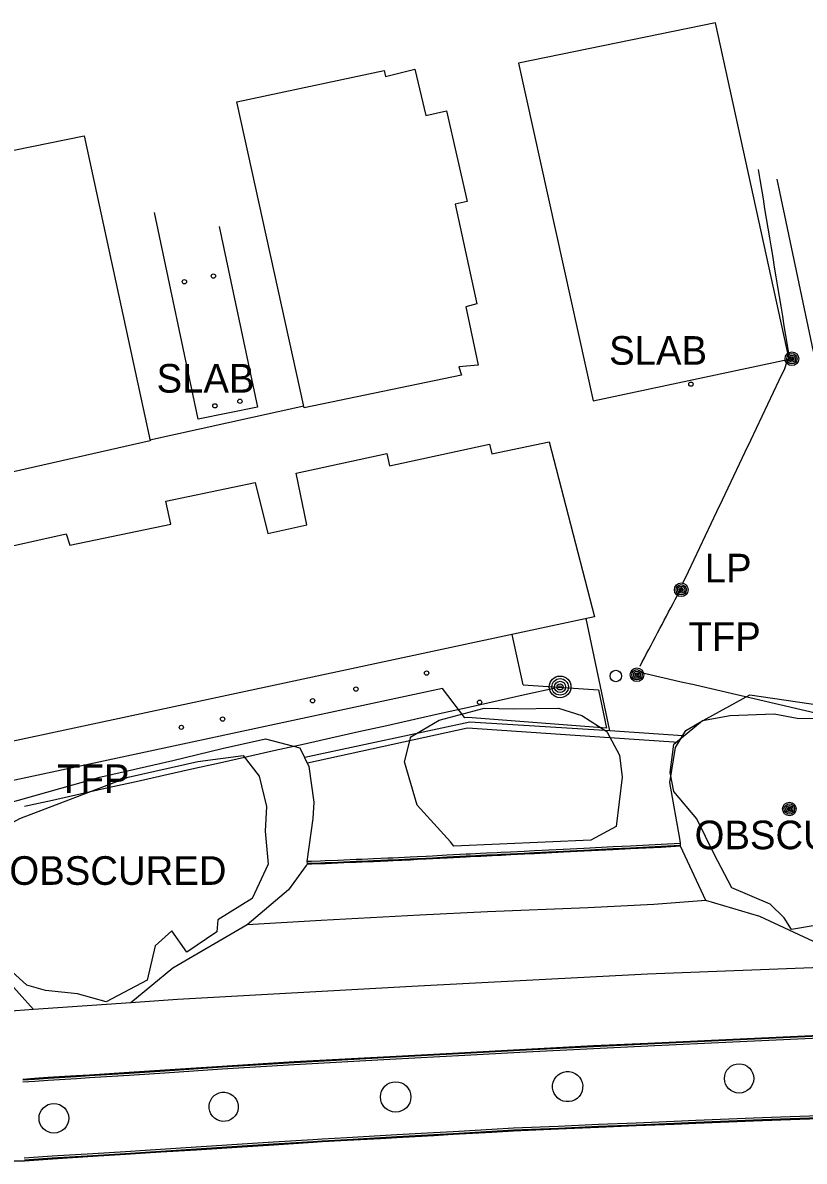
# Model space of a CAD drawing. Extents: x 368532 to 392481, y 10654822 to 10676899.
# Drawn here: x 388178.7 to 388315.1, y 10655687.4 to 10655886.2 of the extents above; entities that cross this region are included whole.
import ezdxf

# ---------------------------------------------------------------- set-up
doc = ezdxf.new("R2010")
doc.units = 0
for name, color, linetype in [('p_Catenary', 7, 'Continuous'), ('p_dtm obscured area', 7, 'Continuous'), ('p_dtm slab', 7, 'Continuous'), ('p_road - paved curb', 7, 'Continuous'), ('p_road paint stripe', 7, 'Continuous'), ('p_structure building', 7, 'Continuous'), ('p_structure fence', 7, 'Continuous'), ('p_structure unidentified', 7, 'Continuous'), ('p_structure wall', 7, 'Continuous'), ('p_utility general pole', 7, 'Continuous'), ('p_utility guy anchor', 7, 'Continuous'), ('p_veg woods', 7, 'Continuous')]:
    doc.layers.add(name, color=color, linetype=linetype)

msp = doc.modelspace()

# ---------------------------------------------------------------- linework, layer by layer
at = {"layer": 'p_Catenary'}
for points in [[(388312.49, 10655828.2), (388312.21, 10655829.91), (388311.93, 10655831.61), (388311.65, 10655833.32), (388311.37, 10655835.02), (388311.09, 10655836.73), (388310.81, 10655838.43), (388310.53, 10655840.13), (388310.25, 10655841.84), (388309.97, 10655843.54), (388309.69, 10655845.25), (388309.41, 10655846.95), (388309.12, 10655848.66), (388308.84, 10655850.36), (388308.56, 10655852.07), (388308.28, 10655853.77), (388308, 10655855.48), (388307.72, 10655857.18), (388307.44, 10655858.88), (388307.16, 10655860.59)], [(388293.92, 10655788.33), (388294.91, 10655790.42), (388295.9, 10655792.51), (388296.89, 10655794.59), (388297.88, 10655796.68), (388298.87, 10655798.76), (388299.86, 10655800.85), (388300.85, 10655802.93), (388301.84, 10655805.02), (388302.83, 10655807.11), (388303.82, 10655809.19), (388304.81, 10655811.28), (388305.79, 10655813.36), (388306.78, 10655815.45), (388307.77, 10655817.54), (388308.76, 10655819.62), (388309.75, 10655821.71), (388310.74, 10655823.79), (388311.73, 10655825.88), (388312.11, 10655826.98), (388312.67, 10655827.87)], [(388286.47, 10655773.88), (388286.85, 10655774.61), (388287.23, 10655775.33), (388287.62, 10655776.06), (388288, 10655776.79), (388288.39, 10655777.52), (388288.77, 10655778.24), (388289.15, 10655778.97), (388289.54, 10655779.7), (388289.92, 10655780.42), (388290.31, 10655781.15), (388290.69, 10655781.88), (388291.07, 10655782.6), (388291.46, 10655783.33), (388291.84, 10655784.06), (388292.23, 10655784.78), (388292.61, 10655785.51), (388292.99, 10655786.24), (388293.84, 10655787.85)], [(388286.94, 10655772.71), (388289.18, 10655772.19), (388291.43, 10655771.67), (388293.67, 10655771.15), (388295.91, 10655770.63), (388298.16, 10655770.11), (388300.4, 10655769.59), (388302.64, 10655769.07), (388304.89, 10655768.56), (388307.13, 10655768.04), (388309.38, 10655767.52), (388311.62, 10655767), (388313.86, 10655766.48), (388316.11, 10655765.96), (388318.35, 10655765.44), (388320.59, 10655764.92), (388322.84, 10655764.41), (388325.08, 10655763.89), (388327.33, 10655763.37), (388329.57, 10655762.85)], [(388179.05, 10655749.39), (388183.91, 10655750.47), (388188.77, 10655751.56), (388193.63, 10655752.65), (388198.5, 10655753.73), (388203.36, 10655754.82), (388208.22, 10655755.91), (388213.08, 10655756.99), (388217.94, 10655758.08), (388222.81, 10655759.17), (388227.67, 10655760.25), (388232.53, 10655761.34), (388237.39, 10655762.42), (388242.25, 10655763.51), (388247.12, 10655764.6), (388251.98, 10655765.68), (388256.84, 10655766.77), (388261.7, 10655767.86), (388266.57, 10655768.94), (388271.43, 10655770.03)]]:
    msp.add_lwpolyline(points, dxfattribs=at)
at = {"layer": 'p_dtm obscured area'}
for points in [[(388317.63, 10655725.37), (388307.41, 10655730.13), (388297.98, 10655732.93), (388293.56, 10655742.39), (388293.55, 10655742.54), (388293.53, 10655742.89), (388293.5, 10655743.42), (388291.65, 10655753.54), (388292.67, 10655759.63), (388294.48, 10655762.62), (388296.84, 10655763.99), (388305.66, 10655768.87), (388324.26, 10655766.1)], [(388175.73, 10655749.79), (388192.42, 10655754.5), (388204.93, 10655757.38), (388213.55, 10655759.47), (388221.12, 10655761.19), (388227.12, 10655759.62), (388228.69, 10655756.35), (388229.54, 10655750.11), (388229.35, 10655747.27), (388228.33, 10655739.71), (388228.35, 10655739.36), (388228.36, 10655739.21), (388228.21, 10655739.01), (388225.1, 10655734.8), (388217.88, 10655728.66), (388204.9, 10655721.08), (388197.61, 10655715.05), (388180.6, 10655713.9), (388175.58, 10655719.45)]]:
    msp.add_lwpolyline(points, dxfattribs=at)
at = {"layer": 'p_dtm slab'}
for p, q in [((388299.63, 10655886.25), (388265.28, 10655879.19)), ((388312.48, 10655827.5), (388299.63, 10655886.25)), ((388265.28, 10655879.19), (388278.32, 10655820.23)), ((388209.34, 10655817.02), (388201.73, 10655853.08)), ((388213.03, 10655850.66), (388219.71, 10655819.12)), ((388278.32, 10655820.23), (388312.48, 10655827.5)), ((388219.71, 10655819.12), (388209.34, 10655817.02)), ((388266.09, 10655770.62), (388264.14, 10655779.41)), ((388266.09, 10655770.62), (388279.24, 10655769.75)), ((388251.99, 10655769.95), (388176.55, 10655753.79)), ((388255.9, 10655764.85), (388251.99, 10655769.95)), ((388279.24, 10655769.75), (388280.63, 10655763.03)), ((388256.41, 10655764.92), (388255.9, 10655764.85)), ((388280.63, 10655763.03), (388256.41, 10655764.92))]:
    msp.add_line(p, q, dxfattribs=at)
at = {"layer": 'p_road - paved curb'}
for p, q in [((388290.16, 10655742.71), (388284.79, 10655742.44)), ((388293.53, 10655742.89), (388290.16, 10655742.71)), ((388249.12, 10655740.63), (388247.59, 10655740.56)), ((388250.27, 10655740.69), (388249.12, 10655740.63)), ((388252.78, 10655740.82), (388250.27, 10655740.69)), ((388253.91, 10655740.88), (388252.78, 10655740.82)), ((388256.12, 10655740.99), (388253.91, 10655740.88)), ((388256.14, 10655740.64), (388253.93, 10655740.53)), ((388256.87, 10655741.03), (388256.12, 10655740.99)), ((388256.88, 10655740.68), (388256.14, 10655740.64)), ((388258.64, 10655741.11), (388256.87, 10655741.03)), ((388258.66, 10655740.76), (388256.88, 10655740.68)), ((388258.67, 10655740.61), (388256.89, 10655740.53)), ((388259.7, 10655741.17), (388258.64, 10655741.11)), ((388259.72, 10655740.82), (388258.66, 10655740.76)), ((388259.73, 10655740.67), (388258.67, 10655740.61)), ((388261.55, 10655741.26), (388259.7, 10655741.17)), ((388261.57, 10655740.91), (388259.72, 10655740.82)), ((388261.58, 10655740.76), (388259.73, 10655740.67)), ((388262.2, 10655741.3), (388261.55, 10655741.26)), ((388262.22, 10655740.95), (388261.57, 10655740.91)), ((388262.23, 10655740.8), (388261.58, 10655740.76)), ((388263.88, 10655741.38), (388262.2, 10655741.3)), ((388263.89, 10655741.03), (388262.22, 10655740.95)), ((388263.9, 10655740.88), (388262.23, 10655740.8)), ((388266.25, 10655741.5), (388263.88, 10655741.38)), ((388266.27, 10655741.15), (388263.89, 10655741.03)), ((388266.28, 10655741), (388263.9, 10655740.88)), ((388268.04, 10655741.59), (388266.25, 10655741.5)), ((388268.06, 10655741.24), (388266.27, 10655741.15)), ((388268.07, 10655741.09), (388266.28, 10655741)), ((388273.06, 10655741.85), (388268.04, 10655741.59)), ((388273.08, 10655741.5), (388268.06, 10655741.24)), ((388273.09, 10655741.35), (388268.07, 10655741.09)), ((388276.67, 10655742.03), (388273.06, 10655741.85)), ((388276.69, 10655741.68), (388273.08, 10655741.5)), ((388276.7, 10655741.53), (388273.09, 10655741.35)), ((388281.76, 10655742.29), (388276.67, 10655742.03)), ((388281.78, 10655741.94), (388276.69, 10655741.68)), ((388281.79, 10655741.79), (388276.7, 10655741.53)), ((388284.79, 10655742.44), (388281.76, 10655742.29)), ((388284.8, 10655742.09), (388281.78, 10655741.94)), ((388284.81, 10655741.94), (388281.79, 10655741.79)), ((388290.18, 10655742.36), (388284.8, 10655742.09)), ((388290.19, 10655742.21), (388284.81, 10655741.94)), ((388293.55, 10655742.54), (388290.18, 10655742.36)), ((388293.56, 10655742.39), (388290.19, 10655742.21)), ((388229.11, 10655739.75), (388228.33, 10655739.71)), ((388229.12, 10655739.4), (388228.35, 10655739.36)), ((388229.13, 10655739.25), (388228.36, 10655739.21)), ((388230.72, 10655739.81), (388229.11, 10655739.75)), ((388230.73, 10655739.46), (388229.12, 10655739.4)), ((388230.74, 10655739.31), (388229.13, 10655739.25)), ((388231.53, 10655739.85), (388230.72, 10655739.81)), ((388231.54, 10655739.5), (388230.73, 10655739.46)), ((388231.55, 10655739.35), (388230.74, 10655739.31)), ((388233.73, 10655739.94), (388231.53, 10655739.85)), ((388233.74, 10655739.59), (388231.54, 10655739.5)), ((388233.75, 10655739.44), (388231.55, 10655739.35)), ((388234.77, 10655739.98), (388233.73, 10655739.94)), ((388234.78, 10655739.63), (388233.74, 10655739.59)), ((388234.79, 10655739.48), (388233.75, 10655739.44)), ((388236.93, 10655740.07), (388234.77, 10655739.98)), ((388236.94, 10655739.72), (388234.78, 10655739.63)), ((388236.95, 10655739.57), (388234.79, 10655739.48)), ((388237.94, 10655740.11), (388236.93, 10655740.07)), ((388237.95, 10655739.76), (388236.94, 10655739.72)), ((388237.96, 10655739.61), (388236.95, 10655739.57)), ((388238.95, 10655740.15), (388237.94, 10655740.11)), ((388238.96, 10655739.8), (388237.95, 10655739.76)), ((388238.97, 10655739.65), (388237.96, 10655739.61)), ((388239.95, 10655740.19), (388238.95, 10655740.15)), ((388239.96, 10655739.84), (388238.96, 10655739.8)), ((388239.97, 10655739.69), (388238.97, 10655739.65)), ((388242.46, 10655740.3), (388239.95, 10655740.19)), ((388242.47, 10655739.95), (388239.96, 10655739.84)), ((388242.48, 10655739.8), (388239.97, 10655739.69)), ((388243.35, 10655740.34), (388242.46, 10655740.3)), ((388243.36, 10655739.99), (388242.47, 10655739.95)), ((388243.37, 10655739.84), (388242.48, 10655739.8)), ((388246.37, 10655740.49), (388243.35, 10655740.34)), ((388246.39, 10655740.14), (388243.36, 10655739.99)), ((388246.4, 10655739.99), (388243.37, 10655739.84)), ((388247.59, 10655740.56), (388246.37, 10655740.49)), ((388247.61, 10655740.21), (388246.39, 10655740.14)), ((388247.62, 10655740.06), (388246.4, 10655739.99)), ((388249.13, 10655740.28), (388247.61, 10655740.21)), ((388249.14, 10655740.13), (388247.62, 10655740.06)), ((388250.29, 10655740.34), (388249.13, 10655740.28)), ((388250.3, 10655740.19), (388249.14, 10655740.13)), ((388252.8, 10655740.47), (388250.29, 10655740.34)), ((388252.81, 10655740.32), (388250.3, 10655740.19)), ((388253.93, 10655740.53), (388252.8, 10655740.47)), ((388253.94, 10655740.38), (388252.81, 10655740.32)), ((388256.15, 10655740.49), (388253.94, 10655740.38)), ((388256.89, 10655740.53), (388256.15, 10655740.49)), ((388302.67, 10655708.71), (388317.75, 10655709.41)), ((388302.68, 10655708.56), (388317.76, 10655709.26)), ((388302.69, 10655708.21), (388317.77, 10655708.91)), ((388255.89, 10655706.4), (388265.45, 10655706.92)), ((388265.45, 10655706.92), (388278.35, 10655707.59)), ((388265.46, 10655706.77), (388278.36, 10655707.44)), ((388265.48, 10655706.42), (388278.37, 10655707.09)), ((388278.35, 10655707.59), (388287.82, 10655708.02)), ((388278.36, 10655707.44), (388287.83, 10655707.87)), ((388278.37, 10655707.09), (388287.84, 10655707.52)), ((388287.82, 10655708.02), (388302.67, 10655708.71)), ((388287.83, 10655707.87), (388302.68, 10655708.56)), ((388287.84, 10655707.52), (388302.69, 10655708.21)), ((388213.53, 10655704), (388226.09, 10655704.8)), ((388226.09, 10655704.8), (388242.79, 10655705.7)), ((388226.1, 10655704.65), (388242.8, 10655705.55)), ((388226.12, 10655704.3), (388242.82, 10655705.2)), ((388242.79, 10655705.7), (388255.89, 10655706.4)), ((388242.8, 10655705.55), (388255.9, 10655706.25)), ((388242.82, 10655705.2), (388255.92, 10655705.9)), ((388255.9, 10655706.25), (388265.46, 10655706.77)), ((388255.92, 10655705.9), (388265.48, 10655706.42)), ((388190.37, 10655702.5), (388197.28, 10655702.94)), ((388197.28, 10655702.94), (388203.5, 10655703.34)), ((388197.29, 10655702.79), (388203.51, 10655703.19)), ((388197.31, 10655702.44), (388203.53, 10655702.84)), ((388203.5, 10655703.34), (388213.53, 10655704)), ((388203.51, 10655703.19), (388213.54, 10655703.85)), ((388203.53, 10655702.84), (388213.56, 10655703.5)), ((388213.54, 10655703.85), (388226.1, 10655704.65)), ((388213.56, 10655703.5), (388226.12, 10655704.3)), ((388178.73, 10655701.74), (388180.78, 10655701.88)), ((388178.74, 10655701.59), (388180.79, 10655701.73)), ((388178.76, 10655701.24), (388180.81, 10655701.38)), ((388180.78, 10655701.88), (388183.13, 10655702.04)), ((388180.79, 10655701.73), (388183.14, 10655701.89)), ((388180.81, 10655701.38), (388183.16, 10655701.54)), ((388183.13, 10655702.04), (388188.07, 10655702.35)), ((388183.14, 10655701.89), (388188.08, 10655702.2)), ((388183.16, 10655701.54), (388188.1, 10655701.85)), ((388188.07, 10655702.35), (388190.37, 10655702.5)), ((388188.08, 10655702.2), (388190.38, 10655702.35)), ((388188.1, 10655701.85), (388190.4, 10655702)), ((388190.38, 10655702.35), (388197.29, 10655702.79)), ((388190.4, 10655702), (388197.31, 10655702.44)), ((388306.26, 10655694.9), (388296.19, 10655694.48)), ((388311.01, 10655695.08), (388306.26, 10655694.9)), ((388317.73, 10655695.31), (388311.01, 10655695.08)), ((388317.74, 10655694.96), (388311.02, 10655694.73)), ((388260.58, 10655692.92), (388253.84, 10655692.54)), ((388264.39, 10655693.13), (388260.58, 10655692.92)), ((388272.21, 10655693.47), (388264.39, 10655693.13)), ((388272.22, 10655693.12), (388264.4, 10655692.78)), ((388272.23, 10655692.97), (388264.41, 10655692.63)), ((388279.22, 10655693.77), (388272.21, 10655693.47)), ((388279.23, 10655693.42), (388272.22, 10655693.12)), ((388279.24, 10655693.27), (388272.23, 10655692.97)), ((388285.78, 10655694.05), (388279.22, 10655693.77)), ((388285.79, 10655693.7), (388279.23, 10655693.42)), ((388285.8, 10655693.55), (388279.24, 10655693.27)), ((388292.42, 10655694.32), (388285.78, 10655694.05)), ((388292.43, 10655693.97), (388285.79, 10655693.7)), ((388292.44, 10655693.82), (388285.8, 10655693.55)), ((388296.19, 10655694.48), (388292.42, 10655694.32)), ((388296.2, 10655694.13), (388292.43, 10655693.97)), ((388296.21, 10655693.98), (388292.44, 10655693.82)), ((388306.27, 10655694.55), (388296.2, 10655694.13)), ((388306.28, 10655694.4), (388296.21, 10655693.98)), ((388311.02, 10655694.73), (388306.27, 10655694.55)), ((388311.03, 10655694.58), (388306.28, 10655694.4)), ((388317.75, 10655694.81), (388311.03, 10655694.58)), ((388229.39, 10655691.14), (388222.5, 10655690.71)), ((388230.97, 10655691.24), (388229.39, 10655691.14)), ((388230.99, 10655690.89), (388229.41, 10655690.79)), ((388235.32, 10655691.48), (388230.97, 10655691.24)), ((388235.34, 10655691.13), (388230.99, 10655690.89)), ((388235.35, 10655690.98), (388231, 10655690.74)), ((388241.14, 10655691.8), (388235.32, 10655691.48)), ((388241.16, 10655691.45), (388235.34, 10655691.13)), ((388241.17, 10655691.3), (388235.35, 10655690.98)), ((388244.02, 10655691.98), (388241.14, 10655691.8)), ((388244.04, 10655691.63), (388241.16, 10655691.45)), ((388244.05, 10655691.48), (388241.17, 10655691.3)), ((388250.44, 10655692.34), (388244.02, 10655691.98)), ((388250.46, 10655691.99), (388244.04, 10655691.63)), ((388250.47, 10655691.84), (388244.05, 10655691.48)), ((388253.84, 10655692.54), (388250.44, 10655692.34)), ((388253.86, 10655692.19), (388250.46, 10655691.99)), ((388253.87, 10655692.04), (388250.47, 10655691.84)), ((388260.6, 10655692.57), (388253.86, 10655692.19)), ((388260.61, 10655692.42), (388253.87, 10655692.04)), ((388264.4, 10655692.78), (388260.6, 10655692.57)), ((388264.41, 10655692.63), (388260.61, 10655692.42)), ((388196.65, 10655689.05), (388190.96, 10655688.69)), ((388200.11, 10655689.28), (388196.65, 10655689.05)), ((388200.13, 10655688.93), (388196.67, 10655688.7)), ((388202.79, 10655689.45), (388200.11, 10655689.28)), ((388202.81, 10655689.1), (388200.13, 10655688.93)), ((388202.82, 10655688.95), (388200.14, 10655688.78)), ((388209.01, 10655689.84), (388202.79, 10655689.45)), ((388209.03, 10655689.49), (388202.81, 10655689.1)), ((388209.04, 10655689.34), (388202.82, 10655688.95)), ((388217.01, 10655690.35), (388209.01, 10655689.84)), ((388217.03, 10655690), (388209.03, 10655689.49)), ((388217.04, 10655689.85), (388209.04, 10655689.34)), ((388222.5, 10655690.71), (388217.01, 10655690.35)), ((388222.52, 10655690.36), (388217.03, 10655690)), ((388222.53, 10655690.21), (388217.04, 10655689.85)), ((388229.41, 10655690.79), (388222.52, 10655690.36)), ((388229.42, 10655690.64), (388222.53, 10655690.21)), ((388231, 10655690.74), (388229.42, 10655690.64)), ((388179.02, 10655687.42), (388175.15, 10655687.38)), ((388183.87, 10655688.24), (388178.99, 10655687.92)), ((388183.89, 10655687.89), (388179.01, 10655687.57)), ((388183.9, 10655687.74), (388179.02, 10655687.42)), ((388190.96, 10655688.69), (388183.87, 10655688.24)), ((388190.98, 10655688.34), (388183.89, 10655687.89)), ((388190.99, 10655688.19), (388183.9, 10655687.74)), ((388196.67, 10655688.7), (388190.98, 10655688.34)), ((388196.68, 10655688.55), (388190.99, 10655688.19)), ((388200.14, 10655688.78), (388196.68, 10655688.55))]:
    msp.add_line(p, q, dxfattribs=at)
at = {"layer": 'p_road paint stripe'}
for p, q in [((388297.98, 10655732.93), (388288.87, 10655732.22)), ((388259.86, 10655730.97), (388248.01, 10655730.38)), ((388277.37, 10655731.67), (388259.86, 10655730.97)), ((388288.87, 10655732.22), (388277.37, 10655731.67)), ((388230.81, 10655729.45), (388217.88, 10655728.66)), ((388248.01, 10655730.38), (388230.81, 10655729.45)), ((388327.12, 10655721.59), (388287.77, 10655720.05)), ((388287.77, 10655720.05), (388246.63, 10655717.88)), ((388246.63, 10655717.88), (388205.76, 10655715.65)), ((388205.76, 10655715.65), (388197.61, 10655715.05)), ((388180.6, 10655713.9), (388169.59, 10655713.06))]:
    msp.add_line(p, q, dxfattribs=at)
at = {"layer": 'p_structure building'}
for points in [[(388227.85, 10655819), (388216.11, 10655872.45), (388241.81, 10655877.89), (388242.05, 10655876.85), (388247.14, 10655878.13), (388249.06, 10655870.04), (388252.68, 10655870.86), (388256.32, 10655855.03), (388254.2, 10655854.55), (388258.01, 10655837.17), (388256.04, 10655836.6), (388258.21, 10655826.46), (388254.83, 10655826.13), (388255.33, 10655824.71)], [(388189.47, 10655866.49), (388200.96, 10655813.2), (388175.3, 10655807.38), (388174.69, 10655808.51), (388169.91, 10655807.21), (388168.41, 10655815.57), (388164.51, 10655814.64), (388160.83, 10655830.47), (388162.95, 10655830.95), (388159.05, 10655848.12), (388161.28, 10655849.07), (388159.18, 10655858.91), (388162.18, 10655859.59), (388161.72, 10655860.84)], [(388278.55, 10655782.49), (388174.33, 10655760.19), (388167, 10655792.68), (388186.32, 10655796.98), (388186.94, 10655794.98), (388204.6, 10655798.68), (388203.7, 10655802.67), (388219.31, 10655805.96), (388221.5, 10655797.05), (388228.34, 10655798.52), (388226.46, 10655807.58), (388242.3, 10655811), (388242.74, 10655808.87), (388260.21, 10655812.62), (388260.59, 10655810.95), (388270.61, 10655813.05)]]:
    msp.add_lwpolyline(points, close=True, dxfattribs=at)
at = {"layer": 'p_structure fence'}
for p, q in [((388316.74, 10655828.81), (388310.43, 10655858.91)), ((388227.78, 10655819.29), (388200.93, 10655813.34)), ((388281.23, 10655762.54), (388277.07, 10655782.18)), ((388256.37, 10655763), (388228.41, 10655756.93)), ((388281.17, 10655761.33), (388256.37, 10655763)), ((388293.22, 10655760.53), (388281.17, 10655761.33))]:
    msp.add_line(p, q, dxfattribs=at)
at = {"layer": 'p_structure unidentified'}
for centre, radius in [((388212, 10655842), 0.375), ((388206.94, 10655841), 0.375), ((388295.35, 10655823.12), 0.375), ((388216.64, 10655820.13), 0.375), ((388212.28, 10655819.33), 0.375), ((388249.22, 10655772.65), 0.375), ((388236.89, 10655769.86), 0.375), ((388229.31, 10655767.81), 0.375), ((388258.47, 10655767.55), 0.375), ((388213.61, 10655764.62), 0.375), ((388206.41, 10655763.17), 0.375), ((388303.76, 10655701.84), 2.56), ((388243.82, 10655698.61), 2.66), ((388184.16, 10655694.88), 2.59)]:
    msp.add_circle(centre, radius, dxfattribs=at)
for centre, major_axis, ratio in [((388273.84, 10655700.41), (-2.51, 0.8), 0.999647), ((388213.8, 10655696.89), (-2.27, 1.16), 0.999875)]:
    msp.add_ellipse(centre, major_axis=major_axis, ratio=ratio, dxfattribs=at)
at = {"layer": 'p_structure wall'}
for p, q in [((388256.74, 10655764.07), (388227.95, 10655757.88)), ((388281.23, 10655762.54), (388256.74, 10655764.07)), ((388293.93, 10655761.71), (388281.23, 10655762.54))]:
    msp.add_line(p, q, dxfattribs=at)
at = {"layer": 'p_utility general pole'}
for centre, radius in [((388312.98, 10655827.56), 1.19), ((388312.98, 10655827.56), 0.901), ((388312.98, 10655827.56), 0.608), ((388312.98, 10655827.56), 0.337), ((388312.98, 10655827.56), 0.12), ((388293.66, 10655787.2), 1.19), ((388293.66, 10655787.2), 0.901), ((388293.66, 10655787.2), 0.608), ((388293.66, 10655787.2), 0.337), ((388293.66, 10655787.2), 0.12), ((388285.94, 10655772.35), 1.19), ((388285.94, 10655772.35), 0.901), ((388285.94, 10655772.35), 0.608), ((388285.94, 10655772.35), 0.337), ((388285.94, 10655772.35), 0.12), ((388272.52, 10655770.24), 1.9), ((388272.52, 10655770.24), 1.44), ((388272.52, 10655770.24), 0.973), ((388272.52, 10655770.24), 0.539), ((388272.52, 10655770.24), 0.192), ((388312.54, 10655748.91), 1.19), ((388312.54, 10655748.91), 0.901), ((388312.54, 10655748.91), 0.608), ((388312.54, 10655748.91), 0.337), ((388312.54, 10655748.91), 0.12)]:
    msp.add_circle(centre, radius, dxfattribs=at)
at = {"layer": 'p_utility guy anchor'}
msp.add_circle((388282.26, 10655772.14), 1, dxfattribs=at)
at = {"layer": 'p_veg woods'}
for points in [[(388253.98, 10655742.4), (388253.37, 10655743.15), (388247.59, 10655749.58), (388245.34, 10655757.16), (388246.49, 10655761.53), (388251.43, 10655764.44), (388259.26, 10655766.53), (388264.36, 10655766.42), (388272.25, 10655766.54), (388276.31, 10655765.23), (388280.65, 10655762.46), (388282.91, 10655758.29), (388283.34, 10655754.46), (388282.33, 10655745.83), (388277.89, 10655743.48)], [(388312.92, 10655727.86), (388311.65, 10655729.92), (388309.19, 10655732.29), (388302.51, 10655735.15), (388299.43, 10655741.01), (388296.41, 10655747.19), (388292.35, 10655751.95), (388291.73, 10655755.27), (388292.36, 10655760.22), (388297.4, 10655764.38), (388302.23, 10655765.26), (388309.87, 10655765.51), (388313.89, 10655764.76), (388323.59, 10655764.6), (388329.72, 10655764.02), (388331.76, 10655764.09), (388339, 10655764.55), (388341.42, 10655760.82), (388342.62, 10655751.69), (388340, 10655744.36), (388336.29, 10655740.45), (388330.63, 10655739.78), (388323.17, 10655735.07), (388321.55, 10655729.31)], [(388193.27, 10655715.21), (388188.29, 10655716.61), (388182.68, 10655717.22), (388179.46, 10655718.15), (388176.17, 10655721.08), (388171.1, 10655727.4), (388167.55, 10655732.85), (388166.93, 10655739.4), (388170.56, 10655743.07), (388178.23, 10655747.26), (388197.14, 10655754.48), (388209.3, 10655757.2), (388217.19, 10655758.25), (388220.02, 10655754.65), (388221.27, 10655749.33), (388221.02, 10655745.03), (388221.59, 10655739.26), (388218.75, 10655733.28), (388212.77, 10655729.56), (388212.59, 10655727.44)], [(388277.89, 10655743.48), (388253.98, 10655742.4)], [(388321.55, 10655729.31), (388312.92, 10655727.86)], [(388207.36, 10655723.89), (388204.73, 10655727.6), (388201.87, 10655724.99), (388200.44, 10655719.03)], [(388212.59, 10655727.44), (388207.36, 10655723.89)], [(388200.44, 10655719.03), (388193.27, 10655715.21)]]:
    msp.add_lwpolyline(points, dxfattribs=at)

# ---------------------------------------------------------------- texts
at = {"layer": 'p_dtm obscured area'}
for p in [(388294.14, 10655741.88), (388174.54, 10655735.66)]:
    msp.add_text(' OBSCURED', height=5, dxfattribs=at).set_placement(p)
at = {"layer": 'p_dtm slab'}
for p in [(388279.22, 10655826.51), (388200.23, 10655821.64)]:
    msp.add_text(' SLAB', height=5, dxfattribs=at).set_placement(p)
at = {"layer": 'p_utility general pole'}
for s, p in [('LP', (388297.77, 10655788.49)), ('TFP', (388294.92, 10655776.53)), ('TFP', (388184.72, 10655751.7))]:
    msp.add_text(s, height=5, dxfattribs=at).set_placement(p)

doc.saveas('drawing.dxf')
